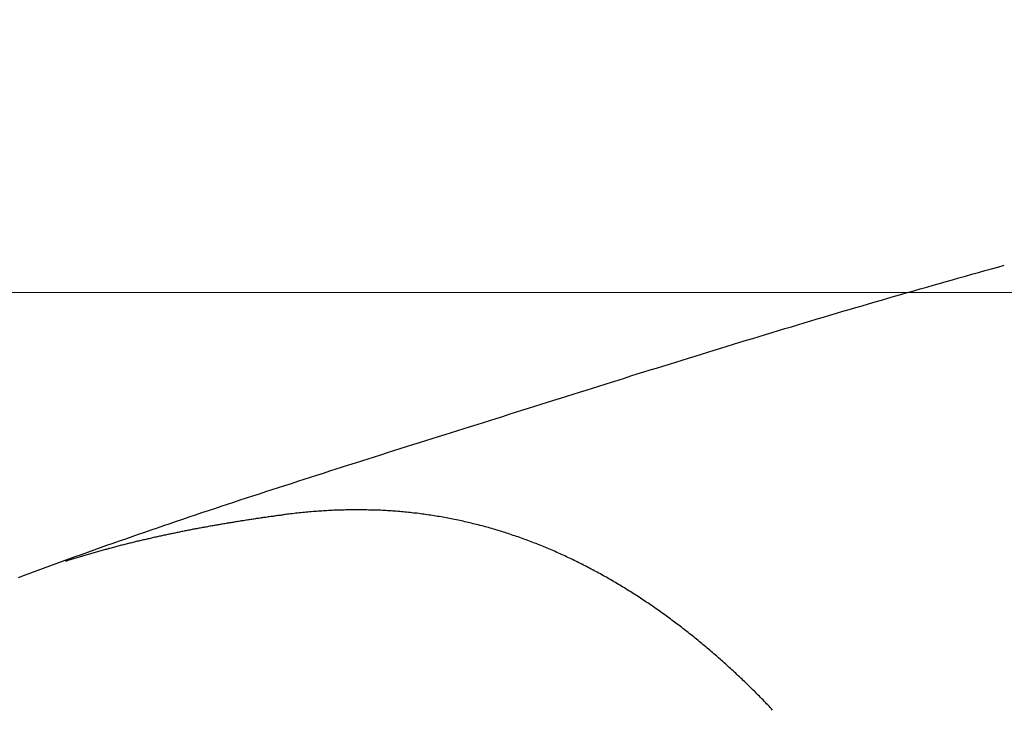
# Model space of a CAD drawing. Header units: millimetres. Extents: x -604189 to 881711, y -381903 to -7297.
# Tile 355 of 656: x -587944 to -587876, y -163133 to -163085. Entities that reach past the tile are written whole.
import ezdxf

# ---------------------------------------------------------------- set-up
doc = ezdxf.new("R2010")
doc.units = ezdxf.units.MM
doc.header["$LTSCALE"] = 100
doc.linetypes.add('0.5_0.5', pattern=[1, 0.5, -0.5])
doc.linetypes.add('ACAD_ISO04W100', pattern=[30.5, 24, -3, 0.5, -3])
doc.layers.get('Defpoints').update_dxf_attribs({"color": 30})
doc.layers.add('OPIS', color=7, linetype='Continuous')
doc.layers.add('strop osie', color=80, linetype='ACAD_ISO04W100', lineweight=5)
doc.styles.get("Standard").update_dxf_attribs({"font": 'romans.shx', "width": 0.5})
doc.dimstyles.new('1 50', dxfattribs={"dimtxt": 150, "dimasz": 80, "dimexe": 1, "dimexo": 1, "dimgap": 20, "dimtad": 1, "dimdec": 0, "dimlfac": 0.1, "dimtxsty": 'Standard', "dimblk": 'ARCHTICK', "dimcen": 200, "dimclrd": 2, "dimadec": 1, "dimazin": 0, "dimtfac": 1, "dimtdec": 0, "dimtmove": 0, "dimatfit": 3, "dimldrblk": 'ARCHTICK', "dimfxl": 120, "dimfxlon": 1, "dimtfill": 1, "dimarcsym": 0})

# ---------------------------------------------------------------- blocks, each defined once
blk = doc.blocks.new('_ArchTick')
at = {"layer": 'strop osie', "color": 0, "const_width": 0.15}
blk.add_lwpolyline([(-0.5, -0.5), (0.5, 0.5)], dxfattribs=at)
blk = doc.blocks.new('*D3294')
at = {"layer": 'Defpoints', "color": 0, "linetype": 'ByBlock', "lineweight": 5, "transparency": 16777216}
for p in [(-595783.126, -159420.303), (-593748.924, -159420.303), (-552118.935, -179940.303)]:
    blk.add_point(p, dxfattribs=at)
at = {"layer": 'OPIS', "color": 0, "linetype": 'Continuous', "lineweight": -2, "transparency": 16777216}
for p, q in [((-595723.126, -159420.303), (-595784.126, -159420.303)), ((-595723.126, -179940.303), (-595784.126, -179940.303))]:
    blk.add_line(p, q, dxfattribs=at)
at = {"layer": 'OPIS', "color": 2, "lineweight": -2, "transparency": 16777216}
blk.add_line((-595783.126, -179940.303), (-595783.126, -159420.303), dxfattribs=at)
at = {"layer": 'OPIS', "color": 2, "linetype": 'ByBlock', "lineweight": -2, "transparency": 16777216, "xscale": 80, "yscale": 80, "zscale": 80}
for p, rotation in [((-595783.126, -159420.303), 90), ((-595783.126, -179940.303), 270)]:
    blk.add_blockref('_ArchTick', p, dxfattribs=dict(at, rotation=rotation))
at = {"layer": 'OPIS', "color": 0, "linetype": 'ByBlock', "lineweight": 13, "transparency": 16777216, "insert": (-595878.126, -169680.303), "char_height": 150, "attachment_point": 5, "rotation": 90, "bg_fill": 3, "box_fill_scale": 1.1, "bg_fill_color": 256, "bg_fill_true_color": 13158600, "bg_fill_transparency": 0}
blk.add_mtext('2052', dxfattribs=at)

msp = doc.modelspace()

# ---------------------------------------------------------------- hatches: boundary and pattern name
at = {"layer": 'OPIS', "linetype": 'ByBlock', "lineweight": 15}
h = msp.add_hatch(dxfattribs=at)
h.set_pattern_fill('ANSI37', color=0, scale=80, angle=45)
h.set_pattern_definition([(90, (-306927.96, 32475.8), (-254, 0), []), (180, (-306927.96, 32475.8), (-3e-14, -254), [])])
edge = h.paths.add_edge_path()
edge.add_arc((-587934.086, -167378.931), 50, 0, 90)
edge.add_line((-587934.086, -167328.931), (-588139.086, -167328.93))
edge.add_arc((-588139.086, -167378.93), 50, 89.99957, 180)
edge.add_line((-588189.086, -167378.93), (-588189.086, -167822.93))
edge.add_arc((-588139.086, -167822.93), 50, 180, 270)
edge.add_line((-588139.086, -167872.93), (-587934.085, -167872.931))
edge.add_arc((-587934.086, -167822.931), 50, 270.00137, 360)
edge.add_line((-587884.086, -167822.931), (-587884.086, -167378.931))
edge = h.paths.add_edge_path()
edge.add_arc((-587934.086, -167378.931), 50, 0, 90)
edge.add_line((-587934.086, -167328.931), (-588139.086, -167328.93))
edge.add_arc((-588139.086, -167378.93), 50, 89.99957, 180)
edge.add_line((-588189.086, -167378.93), (-588189.086, -167822.93))
edge.add_arc((-588139.086, -167822.93), 50, 180, 270)
edge.add_line((-588139.086, -167872.93), (-587934.085, -167872.931))
edge.add_arc((-587934.086, -167822.931), 50, 270.00137, 360)
edge.add_line((-587884.086, -167822.931), (-587884.086, -167378.931))
edge = h.paths.add_edge_path()
edge.add_line((-588244.087, -167300.93), (-587769.086, -167300.93))
edge.add_line((-587769.086, -167300.93), (-587769.086, -167900.93))
edge.add_line((-587769.086, -167900.93), (-588243.789, -167900.93))
edge.add_arc((-588244.086, -167892.935), 8, 180, 272.12845, ccw=False)
edge.add_line((-588252.086, -167892.935), (-588252.086, -167308.93))
edge.add_arc((-588244.086, -167308.93), 8, 90.0036, 180, ccw=False)
h.paths.add_polyline_path([(-589864.932, -164217.829), (-589865.004, -164223.092), (-589865.079, -164228.355), (-589865.156, -164233.617), (-589865.235, -164238.88), (-589865.318, -164244.143), (-589865.402, -164249.406), (-589865.489, -164254.669), (-589865.579, -164259.931), (-589865.671, -164265.194), (-589865.766, -164270.457), (-589865.863, -164275.719), (-589865.962, -164280.982), (-589866.064, -164286.244), (-589866.169, -164291.506), (-589866.276, -164296.769), (-589866.386, -164302.031), (-589866.498, -164307.293), (-589866.613, -164312.556), (-589866.73, -164317.818), (-589866.85, -164323.08), (-589866.972, -164328.342), (-589867.097, -164333.604), (-589867.225, -164338.866), (-589867.355, -164344.127), (-589867.488, -164349.389), (-589867.623, -164354.651), (-589867.76, -164359.913), (-589867.901, -164365.174), (-589868.043, -164370.436), (-589868.189, -164375.697), (-589868.337, -164380.958), (-589868.487, -164386.22), (-589868.64, -164391.481), (-589868.795, -164396.742), (-589868.953, -164402.003), (-590219.489, -164402.003), (-590219.664, -164396.198), (-590219.835, -164390.392), (-590220.003, -164384.587), (-590220.168, -164378.781), (-590220.329, -164372.976), (-590220.488, -164367.17), (-590220.643, -164361.364), (-590220.796, -164355.558), (-590220.945, -164349.752), (-590221.092, -164343.946), (-590221.235, -164338.14), (-590221.375, -164332.334), (-590221.512, -164326.527), (-590221.646, -164320.721), (-590221.777, -164314.914), (-590221.904, -164309.108), (-590222.029, -164303.301), (-590222.151, -164297.495), (-590222.269, -164291.688), (-590222.385, -164285.881), (-590222.497, -164280.074), (-590222.606, -164274.267), (-590222.713, -164268.461), (-590222.816, -164262.653), (-590222.916, -164256.846), (-590223.014, -164251.039), (-590223.108, -164245.232), (-590223.199, -164239.425), (-590223.287, -164233.618), (-590223.372, -164227.81), (-590223.454, -164222.003), (-590223.533, -164216.196), (-590223.609, -164210.388), (-590223.682, -164204.581), (-590223.751, -164198.773), (-590223.818, -164192.966), (-590223.881, -164187.158), (-590223.941, -164181.35), (-590223.997, -164175.543), (-590224.051, -164169.735), (-590224.101, -164163.927), (-590224.147, -164158.12), (-590224.191, -164152.312), (-590224.231, -164146.504), (-590224.267, -164140.696), (-590224.301, -164134.888), (-590224.332, -164129.081), (-590224.361, -164123.273), (-590224.388, -164117.465), (-590224.413, -164111.657), (-590224.437, -164105.849), (-590224.459, -164100.041), (-590224.475, -164094.233), (-590224.48, -164088.425), (-590224.472, -164082.617), (-590224.448, -164076.809), (-590224.406, -164071.002), (-590224.347, -164065.194), (-590224.269, -164059.387), (-590224.171, -164053.58), (-590224.054, -164047.773), (-590223.917, -164041.967), (-590223.759, -164036.161), (-590223.581, -164030.356), (-590223.381, -164024.551), (-590223.159, -164018.747), (-590222.914, -164012.944), (-590222.642, -164007.143), (-590222.341, -164001.342), (-590222.009, -163995.544), (-590221.642, -163989.748), (-590221.238, -163983.954), (-590220.795, -163978.163), (-590220.304, -163972.376), (-590219.753, -163966.594), (-590219.129, -163960.82), (-590218.419, -163955.056), (-590217.605, -163949.306), (-590216.67, -163943.574), (-590215.596, -163937.865), (-590214.362, -163932.188), (-590212.941, -163926.557), (-590211.302, -163920.987), (-590209.416, -163915.495), (-590207.246, -163910.11), (-590204.744, -163904.869), (-590201.869, -163899.824), (-590198.582, -163895.036), (-590194.851, -163890.591), (-590190.671, -163886.563), (-590186.105, -163882.977), (-590181.224, -163879.833), (-590176.097, -163877.106), (-590170.784, -163874.761), (-590165.336, -163872.759), (-590159.785, -163871.064), (-590154.154, -163869.636), (-590148.468, -163868.44), (-590142.747, -163867.44), (-590137, -163866.603), (-590131.235, -163865.9), (-590125.458, -163865.297), (-590119.674, -163864.778), (-590113.884, -163864.334), (-590108.088, -163863.958), (-590102.289, -163863.646), (-590096.486, -163863.39), (-590090.681, -163863.186), (-590084.874, -163863.026), (-590079.068, -163862.906), (-590073.26, -163862.819), (-590067.453, -163862.761), (-590061.645, -163862.725), (-590055.837, -163862.707), (-590050.029, -163862.7), (-590044.221, -163862.698), (-590038.958, -163862.699), (-590033.694, -163862.704), (-590028.431, -163862.718), (-590023.167, -163862.744), (-590017.904, -163862.788), (-590012.641, -163862.852), (-590007.379, -163862.942), (-590002.117, -163863.062), (-589996.856, -163863.215), (-589991.596, -163863.407), (-589986.337, -163863.64), (-589981.081, -163863.919), (-589975.828, -163864.249), (-589970.579, -163864.634), (-589965.334, -163865.078), (-589960.096, -163865.587), (-589954.864, -163866.17), (-589949.645, -163866.847), (-589944.442, -163867.642), (-589939.263, -163868.578), (-589934.115, -163869.676), (-589929.013, -163870.965), (-589923.971, -163872.474), (-589919.009, -163874.23), (-589914.153, -163876.259), (-589909.436, -163878.591), (-589904.896, -163881.253), (-589900.585, -163884.268), (-589896.554, -163887.652), (-589892.857, -163891.394), (-589889.534, -163895.471), (-589886.574, -163899.824), (-589883.952, -163904.387), (-589881.64, -163909.114), (-589879.606, -163913.968), (-589877.817, -163918.918), (-589876.241, -163923.939), (-589874.854, -163929.016), (-589873.636, -163934.137), (-589872.564, -163939.29), (-589871.619, -163944.467), (-589870.784, -163949.663), (-589870.048, -163954.875), (-589869.397, -163960.099), (-589868.818, -163965.33), (-589868.302, -163970.568), (-589867.84, -163975.811), (-589867.421, -163981.058), (-589867.037, -163986.308), (-589866.685, -163991.559), (-589866.363, -163996.813), (-589866.067, -164002.068), (-589865.796, -164007.324), (-589865.549, -164012.582), (-589865.322, -164017.84), (-589865.116, -164023.1), (-589864.928, -164028.36), (-589864.759, -164033.621), (-589864.607, -164038.882), (-589864.472, -164044.144), (-589864.354, -164049.406), (-589864.252, -164054.668), (-589864.166, -164059.931), (-589864.096, -164065.194), (-589864.041, -164070.457), (-589864.001, -164075.72), (-589863.976, -164080.984), (-589863.964, -164086.247), (-589863.964, -164091.51), (-589863.974, -164096.774), (-589863.991, -164102.037), (-589864.012, -164107.301), (-589864.034, -164112.564), (-589864.057, -164117.828), (-589864.081, -164123.091), (-589864.107, -164128.354), (-589864.135, -164133.618), (-589864.165, -164138.881), (-589864.197, -164144.144), (-589864.232, -164149.408), (-589864.269, -164154.671), (-589864.31, -164159.934), (-589864.353, -164165.198), (-589864.399, -164170.461), (-589864.447, -164175.724), (-589864.498, -164180.987), (-589864.552, -164186.25), (-589864.609, -164191.513), (-589864.668, -164196.777), (-589864.73, -164202.04), (-589864.795, -164207.303), (-589864.862, -164212.566)])
h.paths.add_polyline_path([(-590463.924, -164407.051), (-587763.924, -164407.051), (-587763.924, -162910.783), (-590463.924, -162910.783)])
h.paths.add_polyline_path([(-590295.717, -164839.225), (-590289.91, -164839.127), (-590284.103, -164839.033), (-590278.295, -164838.942), (-590272.488, -164838.854), (-590266.681, -164838.769), (-590260.873, -164838.687), (-590255.066, -164838.608), (-590249.259, -164838.532), (-590243.451, -164838.459), (-590237.644, -164838.39), (-590231.836, -164838.323), (-590226.028, -164838.26), (-590220.221, -164838.2), (-590214.413, -164838.144), (-590208.605, -164838.09), (-590202.798, -164838.04), (-590196.99, -164837.994), (-590191.182, -164837.95), (-590185.374, -164837.91), (-590179.567, -164837.874), (-590173.759, -164837.84), (-590167.951, -164837.809), (-590162.143, -164837.78), (-590156.335, -164837.753), (-590150.527, -164837.728), (-590144.719, -164837.704), (-590138.912, -164837.682), (-590133.104, -164837.666), (-590127.296, -164837.661), (-590121.488, -164837.669), (-590115.68, -164837.693), (-590109.872, -164837.735), (-590104.065, -164837.794), (-590098.257, -164837.872), (-590092.45, -164837.97), (-590086.643, -164838.087), (-590080.837, -164838.224), (-590075.031, -164838.382), (-590069.226, -164838.56), (-590063.422, -164838.76), (-590057.618, -164838.982), (-590051.815, -164839.227), (-590046.013, -164839.499), (-590040.213, -164839.8), (-590034.415, -164840.132), (-590028.618, -164840.499), (-590022.825, -164840.903), (-590017.034, -164841.346), (-590011.246, -164841.837), (-590005.465, -164842.388), (-589999.691, -164843.012), (-589993.927, -164843.722), (-589988.176, -164844.536), (-589982.444, -164845.471), (-589976.736, -164846.545), (-589971.059, -164847.779), (-589965.428, -164849.2), (-589959.858, -164850.839), (-589954.366, -164852.725), (-589948.98, -164854.895), (-589943.739, -164857.397), (-589938.694, -164860.272), (-589933.906, -164863.559), (-589929.462, -164867.29), (-589925.433, -164871.47), (-589921.847, -164876.036), (-589918.704, -164880.917), (-589915.976, -164886.044), (-589913.631, -164891.357), (-589911.63, -164896.805), (-589909.934, -164902.356), (-589908.507, -164907.987), (-589907.31, -164913.673), (-589906.31, -164919.394), (-589905.474, -164925.141), (-589904.77, -164930.906), (-589904.168, -164936.683), (-589903.648, -164942.467), (-589903.204, -164948.257), (-589902.829, -164954.053), (-589902.516, -164959.852), (-589902.261, -164965.655), (-589902.056, -164971.46), (-589901.897, -164977.267), (-589901.776, -164983.073), (-589901.69, -164988.881), (-589901.631, -164994.688), (-589901.596, -165000.496), (-589901.577, -165006.304), (-589901.57, -165012.112), (-589901.569, -165017.92), (-589901.57, -165023.183), (-589901.575, -165028.447), (-589901.588, -165033.71), (-589901.615, -165038.974), (-589901.658, -165044.237), (-589901.723, -165049.5), (-589901.813, -165054.762), (-589901.932, -165060.024), (-589902.086, -165065.285), (-589902.277, -165070.545), (-589902.51, -165075.804), (-589902.79, -165081.06), (-589903.119, -165086.313), (-589903.504, -165091.562), (-589903.949, -165096.807), (-589904.458, -165102.045), (-589905.04, -165107.276), (-589905.717, -165112.496), (-589906.513, -165117.699), (-589907.448, -165122.878), (-589908.547, -165128.026), (-589909.836, -165133.128), (-589911.345, -165138.17), (-589913.1, -165143.132), (-589915.129, -165147.988), (-589917.461, -165152.705), (-589920.123, -165157.245), (-589923.139, -165161.556), (-589926.522, -165165.587), (-589930.265, -165169.284), (-589934.342, -165172.607), (-589938.694, -165175.567), (-589943.257, -165178.189), (-589947.985, -165180.501), (-589952.838, -165182.535), (-589957.788, -165184.324), (-589962.81, -165185.9), (-589967.887, -165187.287), (-589973.007, -165188.505), (-589978.16, -165189.577), (-589983.337, -165190.522), (-589988.534, -165191.357), (-589993.746, -165192.093), (-589998.969, -165192.744), (-590004.201, -165193.323), (-590009.439, -165193.839), (-590014.682, -165194.301), (-590019.929, -165194.72), (-590025.178, -165195.104), (-590030.43, -165195.456), (-590035.683, -165195.778), (-590040.938, -165196.074), (-590046.195, -165196.345), (-590051.452, -165196.592), (-590056.711, -165196.819), (-590061.97, -165197.025), (-590067.23, -165197.213), (-590072.491, -165197.382), (-590077.752, -165197.534), (-590083.014, -165197.669), (-590088.276, -165197.787), (-590093.539, -165197.889), (-590098.801, -165197.975), (-590104.064, -165198.045), (-590109.327, -165198.1), (-590114.591, -165198.14), (-590119.854, -165198.165), (-590125.118, -165198.177), (-590130.381, -165198.177), (-590135.644, -165198.167), (-590140.908, -165198.15), (-590146.171, -165198.129), (-590151.435, -165198.107), (-590156.698, -165198.084), (-590161.961, -165198.06), (-590167.225, -165198.034), (-590172.488, -165198.006), (-590177.752, -165197.976), (-590183.015, -165197.944), (-590188.278, -165197.909), (-590193.541, -165197.872), (-590198.805, -165197.831), (-590204.068, -165197.788), (-590209.331, -165197.742), (-590214.594, -165197.694), (-590219.858, -165197.643), (-590225.121, -165197.589), (-590230.384, -165197.532), (-590235.647, -165197.473), (-590240.91, -165197.411), (-590246.173, -165197.346), (-590251.436, -165197.279), (-590256.699, -165197.209), (-590261.962, -165197.137), (-590267.225, -165197.062), (-590272.488, -165196.985), (-590277.751, -165196.906), (-590283.014, -165196.823), (-590288.276, -165196.739), (-590293.539, -165196.652), (-590298.802, -165196.562), (-590304.064, -165196.47), (-590309.327, -165196.375), (-590314.59, -165196.278), (-590319.852, -165196.179), (-590325.115, -165196.077), (-590330.377, -165195.972), (-590335.639, -165195.865), (-590340.902, -165195.755), (-590346.164, -165195.643), (-590351.426, -165195.528), (-590356.688, -165195.411), (-590361.95, -165195.291), (-590367.212, -165195.169), (-590372.474, -165195.044), (-590377.736, -165194.916), (-590382.998, -165194.786), (-590388.26, -165194.653), (-590393.521, -165194.518), (-590398.783, -165194.381), (-590404.045, -165194.24), (-590409.306, -165194.098), (-590414.568, -165193.952), (-590419.829, -165193.804), (-590425.09, -165193.654), (-590430.351, -165193.501), (-590435.613, -165193.346), (-590440.874, -165193.188), (-590440.874, -164842.652), (-590435.068, -164842.477), (-590429.263, -164842.306), (-590423.457, -164842.138), (-590417.652, -164841.973), (-590411.846, -164841.812), (-590406.04, -164841.653), (-590400.235, -164841.498), (-590394.429, -164841.345), (-590388.623, -164841.196), (-590382.817, -164841.049), (-590377.01, -164840.906), (-590371.204, -164840.766), (-590365.398, -164840.629), (-590359.591, -164840.495), (-590353.785, -164840.364), (-590347.978, -164840.237), (-590342.172, -164840.112), (-590336.365, -164839.99), (-590330.558, -164839.872), (-590324.752, -164839.756), (-590318.945, -164839.644), (-590313.138, -164839.535), (-590307.331, -164839.428), (-590301.524, -164839.325)])
edge = h.paths.add_edge_path()
edge.add_arc((-590093.924, -162268.543), 50, 0, 90.00043)
edge.add_line((-590093.924, -162218.543), (-590298.924, -162218.545))
edge.add_arc((-590298.924, -162268.545), 50, 90.00087, 180)
edge.add_line((-590348.924, -162268.545), (-590348.924, -162712.545))
edge.add_arc((-590298.924, -162712.545), 50, 180, 270.00224)
edge.add_line((-590298.922, -162762.545), (-590093.923, -162762.543))
edge.add_arc((-590093.924, -162712.543), 50, 270.00087, 360)
edge.add_line((-590043.924, -162712.543), (-590043.924, -162268.543))
edge = h.paths.add_edge_path()
edge.add_arc((-590093.924, -161668.543), 50, 0, 90.00043)
edge.add_line((-590093.924, -161618.543), (-590298.924, -161618.545))
edge.add_arc((-590298.924, -161668.545), 50, 90.00087, 180)
edge.add_line((-590348.924, -161668.545), (-590348.924, -162112.545))
edge.add_arc((-590298.924, -162112.545), 50, 180, 270.00224)
edge.add_line((-590298.922, -162162.545), (-590093.923, -162162.543))
edge.add_arc((-590093.924, -162112.543), 50, 270.00087, 360)
edge.add_line((-590043.924, -162112.543), (-590043.924, -161668.543))
h.paths.add_polyline_path([(-590463.924, -162790.543), (-587763.924, -162790.543), (-587763.924, -161590.543), (-590463.924, -161590.543)])
edge = h.paths.add_edge_path()
edge.add_arc((-588139.086, -168270.003), 50, 89.99957, 180)
edge.add_line((-588189.086, -168270.003), (-588189.086, -168714.003))
edge.add_arc((-588139.086, -168714.003), 50, 180, 270)
edge.add_line((-588139.086, -168764.003), (-587934.085, -168764.004))
edge.add_arc((-587934.086, -168714.004), 50, 270.00137, 360)
edge.add_line((-587884.086, -168714.004), (-587884.086, -168270.004))
edge.add_arc((-587934.086, -168270.004), 50, 0, 90)
edge.add_line((-587934.086, -168220.004), (-588139.086, -168220.003))
edge = h.paths.add_edge_path()
edge.add_arc((-587934.086, -169161.078), 50, 0, 90)
edge.add_line((-587934.086, -169111.078), (-588139.086, -169111.076))
edge.add_arc((-588139.086, -169161.076), 50, 89.99957, 180)
edge.add_line((-588189.086, -169161.076), (-588189.086, -169605.076))
edge.add_arc((-588139.086, -169605.076), 50, 180, 270)
edge.add_line((-588139.086, -169655.076), (-587934.085, -169655.078))
edge.add_arc((-587934.086, -169605.078), 50, 270.00137, 360)
edge.add_line((-587884.086, -169605.078), (-587884.086, -169161.078))
edge = h.paths.add_edge_path()
edge.add_arc((-588139.086, -170052.15), 50, 89.99957, 180)
edge.add_line((-588189.086, -170052.15), (-588189.086, -170496.15))
edge.add_arc((-588139.086, -170496.15), 50, 180, 270)
edge.add_line((-588139.086, -170546.15), (-587934.085, -170546.151))
edge.add_arc((-587934.086, -170496.151), 50, 270.00137, 360)
edge.add_line((-587884.086, -170496.151), (-587884.086, -170052.151))
edge.add_arc((-587934.086, -170052.151), 50, 0, 90)
edge.add_line((-587934.086, -170002.151), (-588139.086, -170002.15))
edge = h.paths.add_edge_path()
edge.add_arc((-588139.086, -170943.223), 50, 89.99957, 180)
edge.add_line((-588189.086, -170943.223), (-588189.086, -171387.223))
edge.add_arc((-588139.086, -171387.223), 50, 180, 270)
edge.add_line((-588139.086, -171437.223), (-587934.085, -171437.224))
edge.add_arc((-587934.086, -171387.224), 50, 270.00137, 360)
edge.add_line((-587884.086, -171387.224), (-587884.086, -170943.224))
edge.add_arc((-587934.086, -170943.224), 50, 0, 90)
edge.add_line((-587934.086, -170893.224), (-588139.086, -170893.223))
h.paths.add_polyline_path([(-587763.924, -164527.291), (-590463.924, -164527.291), (-590463.924, -171970.3), (-587763.924, -171970.3)])

# ---------------------------------------------------------------- next in the draw order: dimensions: what is measured, and where the dimension line sits
at = {"layer": 'OPIS', "color": 0, "linetype": 'ByBlock', "lineweight": 13}
dim = msp.add_linear_dim(base=(-595783.126, -159420.303), p1=(-552118.935, -179940.303), p2=(-593748.924, -159420.303), angle=90, dimstyle='1 50', override={"dimtmove": 1, "dimfxl": 60, "dimarcsym": 1}, dxfattribs=at)
dim.commit()
dim.dimension.update_dxf_attribs({"geometry": '*D3294', "text_midpoint": (-595878.126, -169680.303)})

# ---------------------------------------------------------------- next in the draw order: hatches: boundary and pattern name
at = {"layer": 'OPIS', "linetype": '0.5_0.5', "lineweight": 13}
h = msp.add_hatch(dxfattribs=at)
h.set_pattern_fill('ANSI37', color=0, scale=130)
h.set_pattern_definition([(45, (-597218.54, 256668.8), (-291.85832, 291.85832), []), (135, (-597218.54, 256668.8), (-291.85832, -291.85832), [])])
edge = h.paths.add_edge_path(flags=16)
edge.add_line((-570958.916, -168985.281), (-571058.916, -168985.281))
edge.add_line((-571058.916, -168985.281), (-572598.916, -168985.281))
edge.add_line((-572598.916, -168985.281), (-572598.915, -170470.3))
edge.add_line((-572598.915, -170470.3), (-570825.763, -170470.3))
edge.add_arc((-570508.916, -170339.099), 342.937, 180, 202.49364, ccw=False)
edge.add_arc((-570508.916, -170339.099), 342.937, 90, 180, ccw=False)
edge.add_line((-570508.916, -169996.163), (-570508.916, -169764.704))
edge.add_arc((-570058.916, -168985.281), 900, 180, 240, ccw=False)
edge = h.paths.add_edge_path(flags=17)
edge.add_line((-569358.915, -170085.281), (-569358.916, -168985.281))
edge.add_line((-569358.916, -168985.281), (-569358.917, -168985.281))
edge.add_line((-569358.917, -168985.281), (-569958.916, -168985.281))
edge.add_line((-569958.916, -168985.281), (-570058.916, -168985.281))
edge.add_line((-570058.916, -168985.281), (-570058.916, -168925.281))
edge.add_line((-570058.916, -168925.281), (-569958.916, -168925.281))
edge.add_line((-569958.916, -168925.281), (-569958.916, -168865.281))
edge.add_line((-569958.916, -168865.281), (-569358.916, -168865.281))
edge.add_line((-569358.916, -168865.281), (-569358.917, -166865.281))
edge.add_line((-569358.917, -166865.281), (-574098.917, -166865.286))
edge.add_line((-574098.917, -166865.286), (-574098.914, -171970.3))
edge.add_line((-574098.914, -171970.3), (-572608.913, -171970.3))
edge.add_line((-572608.913, -171970.3), (-571504.913, -170590.3))
edge.add_line((-571504.913, -170590.3), (-572718.915, -170590.3))
edge.add_line((-572718.915, -170590.3), (-572718.916, -168865.281))
edge.add_line((-572718.916, -168865.281), (-571058.916, -168865.281))
edge.add_line((-571058.916, -168865.281), (-571058.916, -168925.281))
edge.add_line((-571058.916, -168925.281), (-570958.916, -168925.281))
edge.add_line((-570958.916, -168925.281), (-570958.916, -168985.281))
edge.add_arc((-570058.916, -168985.281), 900, 180, 240)
edge.add_line((-570508.916, -169764.704), (-570508.916, -169996.163))
edge.add_arc((-570508.916, -170339.099), 342.937, 0, 90, ccw=False)
edge.add_arc((-570508.916, -170339.099), 342.937, 208.97989, 360, ccw=False)
edge.add_line((-570808.913, -170505.253), (-570808.913, -171171.086))
edge.add_arc((-570808.913, -171220.3), 49.214, 0, 90, ccw=False)
edge.add_arc((-570808.913, -171220.3), 49.214, 270, 360, ccw=False)
edge.add_line((-570808.913, -171269.514), (-570808.913, -171970.3))
edge.add_line((-570808.913, -171970.3), (-569358.914, -171970.3))
edge.add_line((-569358.914, -171970.3), (-569358.915, -170085.281))
h.paths.add_polyline_path([(-561118.924, -159870.303), (-590334.655, -159870.303), (-590334.655, -161470.303), (-562318.924, -161470.303), (-562318.924, -172095.292), (-561118.924, -172095.291), (-561118.924, -168350.303), (-552073.919, -168350.303), (-552073.92, -167150.303), (-561118.924, -167150.303)])
h.paths.add_polyline_path([(-572856.927, -169813.68), (-569451.07, -169813.68), (-569451.07, -169408.68), (-572856.927, -169408.68)], flags=16)

# ---------------------------------------------------------------- next in the draw order: linework, layer by layer
at = {"color": 0}
for points in [[(-587944.52, -163123.826, 0), (-587944.084, -163123.656, 0), (-587943.647, -163123.496, 0), (-587943.21, -163123.336, 0), (-587942.773, -163123.166, 0), (-587942.336, -163123.006, 0), (-587941.899, -163122.846, 0), (-587941.461, -163122.686, 0), (-587941.023, -163122.526, 0), (-587940.585, -163122.366, 0), (-587940.147, -163122.216, 0), (-587939.708, -163122.056, 0), (-587939.269, -163121.896, 0), (-587938.83, -163121.746, 0), (-587938.391, -163121.586, 0), (-587937.951, -163121.436, 0), (-587937.512, -163121.276, 0), (-587937.072, -163121.126, 0), (-587936.632, -163120.966, 0), (-587936.191, -163120.816, 0), (-587935.751, -163120.666, 0), (-587935.31, -163120.516, 0), (-587934.869, -163120.366, 0), (-587934.428, -163120.216, 0), (-587933.987, -163120.066, 0), (-587933.546, -163119.916, 0), (-587933.104, -163119.766, 0), (-587932.663, -163119.616, 0), (-587932.221, -163119.466, 0), (-587931.779, -163119.316, 0), (-587931.337, -163119.166, 0), (-587930.894, -163119.026, 0), (-587930.452, -163118.876, 0), (-587930.009, -163118.726, 0), (-587929.567, -163118.586, 0), (-587929.124, -163118.436, 0), (-587928.681, -163118.296, 0), (-587928.238, -163118.146, 0), (-587927.794, -163118.006, 0), (-587927.351, -163117.856, 0), (-587926.908, -163117.716, 0), (-587926.464, -163117.576, 0), (-587926.021, -163117.426, 0), (-587925.577, -163117.286, 0), (-587925.133, -163117.146, 0), (-587924.689, -163116.996, 0), (-587924.245, -163116.856, 0), (-587923.801, -163116.716, 0), (-587923.357, -163116.576, 0), (-587922.913, -163116.426, 0), (-587922.469, -163116.286, 0), (-587922.025, -163116.146, 0), (-587921.58, -163116.006, 0), (-587921.136, -163115.866, 0), (-587920.691, -163115.726, 0), (-587920.247, -163115.586, 0), (-587919.802, -163115.446, 0), (-587919.358, -163115.296, 0), (-587918.913, -163115.156, 0), (-587918.469, -163115.016, 0), (-587918.024, -163114.876, 0), (-587917.579, -163114.736, 0), (-587917.135, -163114.596, 0), (-587916.69, -163114.456, 0), (-587916.245, -163114.316, 0), (-587915.801, -163114.176, 0), (-587915.356, -163114.036, 0), (-587914.911, -163113.896, 0), (-587914.467, -163113.756, 0), (-587914.022, -163113.616, 0), (-587913.577, -163113.476, 0), (-587913.133, -163113.336, 0), (-587912.688, -163113.196, 0), (-587912.243, -163113.056, 0), (-587911.799, -163112.916, 0), (-587911.354, -163112.776, 0), (-587910.909, -163112.636, 0), (-587910.465, -163112.496, 0), (-587910.02, -163112.356, 0), (-587909.576, -163112.216, 0), (-587909.131, -163112.076, 0), (-587908.686, -163111.936, 0), (-587908.242, -163111.796, 0), (-587907.797, -163111.646, 0), (-587907.352, -163111.506, 0), (-587906.908, -163111.366, 0), (-587906.463, -163111.226, 0), (-587906.018, -163111.086, 0), (-587905.574, -163110.956, 0), (-587905.129, -163110.816, 0), (-587904.684, -163110.676, 0), (-587904.239, -163110.536, 0), (-587903.795, -163110.396, 0), (-587903.35, -163110.256, 0), (-587902.905, -163110.116, 0), (-587902.46, -163109.976, 0), (-587902.015, -163109.836, 0), (-587901.57, -163109.696, 0), (-587901.125, -163109.556, 0), (-587900.68, -163109.416, 0), (-587900.235, -163109.286, 0), (-587899.79, -163109.146, 0), (-587899.345, -163109.006, 0), (-587898.9, -163108.866, 0), (-587898.454, -163108.726, 0), (-587898.009, -163108.596, 0), (-587897.564, -163108.456, 0), (-587897.118, -163108.316, 0), (-587896.673, -163108.176, 0), (-587896.228, -163108.046, 0), (-587895.782, -163107.906, 0), (-587895.336, -163107.766, 0), (-587894.891, -163107.636, 0), (-587894.445, -163107.496, 0), (-587893.999, -163107.356, 0), (-587893.554, -163107.226, 0), (-587893.108, -163107.086, 0), (-587892.662, -163106.956, 0), (-587892.216, -163106.816, 0), (-587891.77, -163106.686, 0), (-587891.323, -163106.546, 0), (-587890.877, -163106.416, 0), (-587890.431, -163106.276, 0), (-587889.985, -163106.146, 0), (-587889.538, -163106.016, 0), (-587889.092, -163105.876, 0), (-587888.645, -163105.746, 0), (-587888.198, -163105.616, 0), (-587887.751, -163105.486, 0), (-587887.305, -163105.346, 0), (-587886.858, -163105.216, 0), (-587886.411, -163105.086, 0), (-587885.963, -163104.956, 0), (-587885.516, -163104.826, 0), (-587885.069, -163104.696, 0), (-587884.622, -163104.566, 0), (-587884.174, -163104.436, 0), (-587883.726, -163104.306, 0), (-587883.279, -163104.176, 0), (-587882.831, -163104.046, 0), (-587882.383, -163103.916, 0), (-587881.935, -163103.786, 0), (-587881.487, -163103.666, 0), (-587881.039, -163103.536, 0), (-587880.59, -163103.406, 0), (-587880.142, -163103.276, 0), (-587879.693, -163103.156, 0), (-587879.245, -163103.026, 0), (-587878.796, -163102.906, 0), (-587878.347, -163102.776, 0), (-587877.898, -163102.656, 0), (-587877.449, -163102.526, 0), (-587877, -163102.406, 0), (-587876.55, -163102.276, 0), (-587876.101, -163102.156, 0)], [(-587925.867, -163119.436, 0), (-587925.949, -163119.446, 0), (-587926.031, -163119.456, 0), (-587926.112, -163119.476, 0), (-587926.194, -163119.486, 0), (-587926.276, -163119.496, 0), (-587926.357, -163119.506, 0), (-587926.439, -163119.516, 0), (-587926.521, -163119.526, 0), (-587926.602, -163119.536, 0), (-587926.684, -163119.546, 0), (-587926.766, -163119.566, 0), (-587926.847, -163119.576, 0), (-587926.929, -163119.586, 0), (-587927.011, -163119.596, 0), (-587927.092, -163119.606, 0), (-587927.174, -163119.616, 0), (-587927.255, -163119.636, 0), (-587927.337, -163119.646, 0), (-587927.419, -163119.656, 0), (-587927.5, -163119.666, 0), (-587927.582, -163119.676, 0), (-587927.663, -163119.686, 0), (-587927.745, -163119.706, 0), (-587927.826, -163119.716, 0), (-587927.908, -163119.726, 0), (-587927.99, -163119.736, 0), (-587928.071, -163119.746, 0), (-587928.153, -163119.766, 0), (-587928.234, -163119.776, 0), (-587928.316, -163119.786, 0), (-587928.397, -163119.796, 0), (-587928.479, -163119.816, 0), (-587928.56, -163119.826, 0), (-587928.642, -163119.836, 0), (-587928.723, -163119.846, 0), (-587928.805, -163119.866, 0), (-587928.886, -163119.876, 0), (-587928.967, -163119.886, 0), (-587929.049, -163119.896, 0), (-587929.13, -163119.916, 0), (-587929.212, -163119.926, 0), (-587929.293, -163119.936, 0), (-587929.375, -163119.956, 0), (-587929.456, -163119.966, 0), (-587929.537, -163119.976, 0), (-587929.619, -163119.996, 0), (-587929.7, -163120.006, 0), (-587929.781, -163120.016, 0), (-587929.863, -163120.036, 0), (-587929.944, -163120.046, 0), (-587930.025, -163120.056, 0), (-587930.107, -163120.076, 0), (-587930.188, -163120.086, 0), (-587930.269, -163120.096, 0), (-587930.351, -163120.116, 0), (-587930.432, -163120.126, 0), (-587930.513, -163120.136, 0), (-587930.594, -163120.156, 0), (-587930.676, -163120.166, 0), (-587930.757, -163120.186, 0), (-587930.838, -163120.196, 0), (-587930.919, -163120.206, 0), (-587931.001, -163120.226, 0), (-587931.082, -163120.236, 0), (-587931.163, -163120.256, 0), (-587931.244, -163120.266, 0), (-587931.325, -163120.286, 0), (-587931.406, -163120.296, 0), (-587931.487, -163120.316, 0), (-587931.569, -163120.326, 0), (-587931.65, -163120.346, 0), (-587931.731, -163120.356, 0), (-587931.812, -163120.376, 0), (-587931.893, -163120.386, 0), (-587931.974, -163120.406, 0), (-587932.055, -163120.416, 0), (-587932.136, -163120.436, 0), (-587932.217, -163120.446, 0), (-587932.298, -163120.466, 0), (-587932.379, -163120.476, 0), (-587932.46, -163120.496, 0), (-587932.541, -163120.506, 0), (-587932.622, -163120.526, 0), (-587932.703, -163120.536, 0), (-587932.784, -163120.556, 0), (-587932.865, -163120.576, 0), (-587932.946, -163120.586, 0), (-587933.026, -163120.606, 0), (-587933.107, -163120.616, 0), (-587933.188, -163120.636, 0), (-587933.269, -163120.656, 0), (-587933.35, -163120.666, 0), (-587933.431, -163120.686, 0), (-587933.511, -163120.706, 0), (-587933.592, -163120.716, 0), (-587933.673, -163120.736, 0), (-587933.754, -163120.756, 0), (-587933.834, -163120.766, 0), (-587933.915, -163120.786, 0), (-587933.996, -163120.806, 0), (-587934.076, -163120.816, 0), (-587934.157, -163120.836, 0), (-587934.238, -163120.856, 0), (-587934.318, -163120.876, 0), (-587934.399, -163120.886, 0), (-587934.479, -163120.906, 0), (-587934.56, -163120.926, 0), (-587934.64, -163120.946, 0), (-587934.721, -163120.956, 0), (-587934.801, -163120.976, 0), (-587934.882, -163120.996, 0), (-587934.962, -163121.016, 0), (-587935.043, -163121.026, 0), (-587935.123, -163121.046, 0), (-587935.204, -163121.066, 0), (-587935.284, -163121.086, 0), (-587935.365, -163121.106, 0), (-587935.445, -163121.126, 0), (-587935.525, -163121.136, 0), (-587935.606, -163121.156, 0), (-587935.686, -163121.176, 0), (-587935.766, -163121.196, 0), (-587935.846, -163121.216, 0), (-587935.927, -163121.236, 0), (-587936.007, -163121.256, 0), (-587936.087, -163121.276, 0), (-587936.167, -163121.296, 0), (-587936.247, -163121.306, 0), (-587936.328, -163121.326, 0), (-587936.408, -163121.346, 0), (-587936.488, -163121.366, 0), (-587936.568, -163121.386, 0), (-587936.648, -163121.406, 0), (-587936.728, -163121.426, 0), (-587936.808, -163121.446, 0), (-587936.888, -163121.466, 0), (-587936.968, -163121.486, 0), (-587937.048, -163121.506, 0), (-587937.128, -163121.526, 0), (-587937.208, -163121.546, 0), (-587937.288, -163121.566, 0), (-587937.368, -163121.586, 0), (-587937.447, -163121.606, 0), (-587937.527, -163121.626, 0), (-587937.607, -163121.656, 0), (-587937.687, -163121.676, 0), (-587937.767, -163121.696, 0), (-587937.846, -163121.716, 0), (-587937.926, -163121.736, 0), (-587938.006, -163121.756, 0), (-587938.085, -163121.776, 0), (-587938.165, -163121.796, 0), (-587938.245, -163121.816, 0), (-587938.324, -163121.846, 0), (-587938.404, -163121.866, 0), (-587938.483, -163121.886, 0), (-587938.563, -163121.906, 0), (-587938.642, -163121.926, 0), (-587938.722, -163121.946, 0), (-587938.801, -163121.976, 0), (-587938.881, -163121.996, 0), (-587938.96, -163122.016, 0), (-587939.04, -163122.036, 0), (-587939.119, -163122.066, 0), (-587939.198, -163122.086, 0), (-587939.278, -163122.106, 0), (-587939.357, -163122.126, 0), (-587939.436, -163122.156, 0), (-587939.515, -163122.176, 0), (-587939.595, -163122.196, 0), (-587939.674, -163122.216, 0), (-587939.753, -163122.246, 0), (-587939.832, -163122.266, 0), (-587939.911, -163122.286, 0), (-587939.99, -163122.316, 0), (-587940.069, -163122.336, 0), (-587940.148, -163122.356, 0), (-587940.227, -163122.386, 0), (-587940.306, -163122.406, 0), (-587940.385, -163122.436, 0), (-587940.464, -163122.456, 0), (-587940.543, -163122.476, 0), (-587940.622, -163122.506, 0), (-587940.701, -163122.526, 0), (-587940.779, -163122.556, 0), (-587940.858, -163122.576, 0), (-587940.937, -163122.596, 0), (-587941.016, -163122.626, 0), (-587941.094, -163122.646, 0), (-587941.173, -163122.676, 0), (-587941.252, -163122.696, 0)], [(-587892.176, -163133.016, 0), (-587892.259, -163132.926, 0), (-587892.342, -163132.836, 0), (-587892.425, -163132.746, 0), (-587892.509, -163132.666, 0), (-587892.593, -163132.576, 0), (-587892.676, -163132.486, 0), (-587892.76, -163132.406, 0), (-587892.845, -163132.316, 0), (-587892.929, -163132.236, 0), (-587893.014, -163132.146, 0), (-587893.098, -163132.056, 0), (-587893.183, -163131.976, 0), (-587893.268, -163131.886, 0), (-587893.354, -163131.806, 0), (-587893.439, -163131.716, 0), (-587893.525, -163131.636, 0), (-587893.61, -163131.556, 0), (-587893.696, -163131.466, 0), (-587893.782, -163131.386, 0), (-587893.869, -163131.296, 0), (-587893.955, -163131.216, 0), (-587894.042, -163131.136, 0), (-587894.129, -163131.046, 0), (-587894.216, -163130.966, 0), (-587894.303, -163130.886, 0), (-587894.39, -163130.796, 0), (-587894.478, -163130.716, 0), (-587894.565, -163130.636, 0), (-587894.653, -163130.556, 0), (-587894.741, -163130.466, 0), (-587894.83, -163130.386, 0), (-587894.918, -163130.306, 0), (-587895.007, -163130.226, 0), (-587895.096, -163130.146, 0), (-587895.185, -163130.066, 0), (-587895.274, -163129.986, 0), (-587895.363, -163129.896, 0), (-587895.452, -163129.816, 0), (-587895.542, -163129.736, 0), (-587895.632, -163129.656, 0), (-587895.722, -163129.576, 0), (-587895.812, -163129.496, 0), (-587895.903, -163129.416, 0), (-587895.993, -163129.336, 0), (-587896.084, -163129.266, 0), (-587896.175, -163129.186, 0), (-587896.266, -163129.106, 0), (-587896.357, -163129.026, 0), (-587896.449, -163128.946, 0), (-587896.54, -163128.866, 0), (-587896.632, -163128.786, 0), (-587896.724, -163128.716, 0), (-587896.816, -163128.636, 0), (-587896.909, -163128.556, 0), (-587897.001, -163128.486, 0), (-587897.094, -163128.406, 0), (-587897.187, -163128.326, 0), (-587897.28, -163128.256, 0), (-587897.373, -163128.176, 0), (-587897.466, -163128.096, 0), (-587897.56, -163128.026, 0), (-587897.654, -163127.946, 0), (-587897.748, -163127.876, 0), (-587897.842, -163127.796, 0), (-587897.936, -163127.726, 0), (-587898.03, -163127.646, 0), (-587898.125, -163127.576, 0), (-587898.22, -163127.496, 0), (-587898.315, -163127.426, 0), (-587898.41, -163127.356, 0), (-587898.505, -163127.276, 0), (-587898.601, -163127.206, 0), (-587898.697, -163127.136, 0), (-587898.793, -163127.056, 0), (-587898.889, -163126.986, 0), (-587898.985, -163126.916, 0), (-587899.081, -163126.846, 0), (-587899.178, -163126.776, 0), (-587899.275, -163126.696, 0), (-587899.372, -163126.626, 0), (-587899.469, -163126.556, 0), (-587899.566, -163126.486, 0), (-587899.664, -163126.416, 0), (-587899.761, -163126.346, 0), (-587899.859, -163126.276, 0), (-587899.957, -163126.206, 0), (-587900.055, -163126.136, 0), (-587900.154, -163126.066, 0), (-587900.252, -163125.996, 0), (-587900.351, -163125.926, 0), (-587900.45, -163125.856, 0), (-587900.549, -163125.796, 0), (-587900.648, -163125.726, 0), (-587900.748, -163125.656, 0), (-587900.847, -163125.586, 0), (-587900.947, -163125.526, 0), (-587901.047, -163125.456, 0), (-587901.147, -163125.386, 0), (-587901.248, -163125.326, 0), (-587901.348, -163125.256, 0), (-587901.449, -163125.186, 0), (-587901.55, -163125.126, 0), (-587901.651, -163125.056, 0), (-587901.752, -163124.996, 0), (-587901.854, -163124.926, 0), (-587901.956, -163124.866, 0), (-587902.057, -163124.796, 0), (-587902.159, -163124.736, 0), (-587902.262, -163124.676, 0), (-587902.364, -163124.606, 0), (-587902.467, -163124.546, 0), (-587902.569, -163124.486, 0), (-587902.672, -163124.416, 0), (-587902.776, -163124.356, 0), (-587902.879, -163124.296, 0), (-587902.982, -163124.236, 0), (-587903.086, -163124.176, 0), (-587903.19, -163124.116, 0), (-587903.294, -163124.056, 0), (-587903.398, -163123.986, 0), (-587903.502, -163123.926, 0), (-587903.607, -163123.866, 0), (-587903.712, -163123.806, 0), (-587903.817, -163123.756, 0), (-587903.922, -163123.696, 0), (-587904.027, -163123.636, 0), (-587904.132, -163123.576, 0), (-587904.238, -163123.516, 0), (-587904.344, -163123.456, 0), (-587904.45, -163123.406, 0), (-587904.556, -163123.346, 0), (-587904.662, -163123.286, 0), (-587904.768, -163123.236, 0), (-587904.875, -163123.176, 0), (-587904.982, -163123.116, 0), (-587905.089, -163123.066, 0), (-587905.196, -163123.006, 0), (-587905.303, -163122.956, 0), (-587905.411, -163122.896, 0), (-587905.518, -163122.846, 0), (-587905.626, -163122.796, 0), (-587905.734, -163122.736, 0), (-587905.842, -163122.686, 0), (-587905.95, -163122.636, 0), (-587906.059, -163122.576, 0), (-587906.167, -163122.526, 0), (-587906.276, -163122.476, 0), (-587906.385, -163122.426, 0), (-587906.494, -163122.376, 0), (-587906.603, -163122.326, 0), (-587906.713, -163122.276, 0), (-587906.822, -163122.226, 0), (-587906.932, -163122.176, 0), (-587907.042, -163122.126, 0), (-587907.152, -163122.076, 0), (-587907.262, -163122.026, 0), (-587907.372, -163121.976, 0), (-587907.483, -163121.926, 0), (-587907.593, -163121.886, 0), (-587907.704, -163121.836, 0), (-587907.815, -163121.786, 0), (-587907.926, -163121.746, 0), (-587908.037, -163121.696, 0), (-587908.149, -163121.646, 0), (-587908.26, -163121.606, 0), (-587908.372, -163121.556, 0), (-587908.484, -163121.516, 0), (-587908.596, -163121.466, 0), (-587908.708, -163121.426, 0), (-587908.82, -163121.386, 0), (-587908.932, -163121.336, 0), (-587909.045, -163121.296, 0), (-587909.158, -163121.256, 0), (-587909.27, -163121.216, 0), (-587909.383, -163121.176, 0), (-587909.496, -163121.136, 0), (-587909.61, -163121.086, 0), (-587909.723, -163121.046, 0), (-587909.837, -163121.006, 0), (-587909.95, -163120.966, 0), (-587910.064, -163120.936, 0), (-587910.178, -163120.896, 0), (-587910.292, -163120.856, 0), (-587910.406, -163120.816, 0), (-587910.521, -163120.776, 0), (-587910.635, -163120.746, 0), (-587910.75, -163120.706, 0), (-587910.865, -163120.666, 0), (-587910.979, -163120.636, 0), (-587911.094, -163120.596, 0), (-587911.21, -163120.566, 0), (-587911.325, -163120.526, 0), (-587911.44, -163120.496, 0), (-587911.556, -163120.456, 0), (-587911.671, -163120.426, 0), (-587911.787, -163120.396, 0), (-587911.903, -163120.356, 0), (-587912.019, -163120.326, 0), (-587912.135, -163120.296, 0), (-587912.251, -163120.266, 0), (-587912.368, -163120.236, 0), (-587912.484, -163120.206, 0), (-587912.601, -163120.176, 0), (-587912.717, -163120.146, 0), (-587912.834, -163120.116, 0), (-587912.951, -163120.086, 0), (-587913.068, -163120.056, 0), (-587913.185, -163120.026, 0), (-587913.302, -163119.996, 0), (-587913.42, -163119.976, 0), (-587913.537, -163119.946, 0), (-587913.655, -163119.916, 0), (-587913.772, -163119.896, 0), (-587913.89, -163119.866, 0), (-587914.008, -163119.846, 0), (-587914.126, -163119.816, 0), (-587914.244, -163119.796, 0), (-587914.362, -163119.766, 0), (-587914.48, -163119.746, 0), (-587914.598, -163119.726, 0), (-587914.717, -163119.706, 0), (-587914.835, -163119.676, 0), (-587914.954, -163119.656, 0), (-587915.072, -163119.636, 0), (-587915.191, -163119.616, 0), (-587915.309, -163119.596, 0), (-587915.428, -163119.576, 0), (-587915.547, -163119.556, 0), (-587915.666, -163119.536, 0), (-587915.785, -163119.516, 0), (-587915.904, -163119.496, 0), (-587916.023, -163119.486, 0), (-587916.142, -163119.466, 0), (-587916.262, -163119.446, 0), (-587916.381, -163119.436, 0), (-587916.5, -163119.416, 0), (-587916.62, -163119.396, 0), (-587916.739, -163119.386, 0), (-587916.859, -163119.366, 0), (-587916.978, -163119.356, 0), (-587917.098, -163119.346, 0), (-587917.218, -163119.326, 0), (-587917.338, -163119.316, 0), (-587917.457, -163119.306, 0), (-587917.577, -163119.286, 0), (-587917.697, -163119.276, 0), (-587917.817, -163119.266, 0), (-587917.937, -163119.256, 0), (-587918.057, -163119.246, 0), (-587918.177, -163119.236, 0), (-587918.297, -163119.226, 0), (-587918.417, -163119.216, 0), (-587918.537, -163119.206, 0), (-587918.657, -163119.196, 0), (-587918.777, -163119.196, 0), (-587918.898, -163119.186, 0), (-587919.018, -163119.176, 0), (-587919.138, -163119.176, 0), (-587919.258, -163119.166, 0), (-587919.379, -163119.156, 0), (-587919.499, -163119.156, 0), (-587919.619, -163119.146, 0), (-587919.74, -163119.146, 0), (-587919.86, -163119.136, 0), (-587919.98, -163119.136, 0), (-587920.101, -163119.136, 0), (-587920.221, -163119.136, 0), (-587920.342, -163119.126, 0), (-587920.462, -163119.126, 0), (-587920.582, -163119.126, 0), (-587920.703, -163119.126, 0), (-587920.823, -163119.126, 0), (-587920.944, -163119.126, 0), (-587921.064, -163119.126, 0), (-587921.185, -163119.126, 0), (-587921.305, -163119.126, 0), (-587921.426, -163119.126, 0), (-587921.546, -163119.126, 0), (-587921.666, -163119.126, 0), (-587921.787, -163119.126, 0), (-587921.907, -163119.136, 0), (-587922.028, -163119.136, 0), (-587922.148, -163119.136, 0), (-587922.268, -163119.146, 0), (-587922.389, -163119.146, 0), (-587922.509, -163119.156, 0), (-587922.629, -163119.156, 0), (-587922.75, -163119.166, 0), (-587922.87, -163119.166, 0), (-587922.99, -163119.176, 0), (-587923.111, -163119.186, 0), (-587923.231, -163119.186, 0), (-587923.351, -163119.196, 0), (-587923.471, -163119.206, 0), (-587923.591, -163119.216, 0), (-587923.711, -163119.226, 0), (-587923.832, -163119.236, 0), (-587923.952, -163119.236, 0), (-587924.072, -163119.246, 0), (-587924.192, -163119.256, 0), (-587924.312, -163119.266, 0), (-587924.431, -163119.286, 0), (-587924.551, -163119.296, 0), (-587924.671, -163119.306, 0), (-587924.791, -163119.316, 0), (-587924.911, -163119.326, 0), (-587925.031, -163119.336, 0), (-587925.15, -163119.356, 0), (-587925.27, -163119.366, 0), (-587925.39, -163119.376, 0), (-587925.509, -163119.396, 0), (-587925.629, -163119.406, 0), (-587925.748, -163119.426, 0), (-587925.867, -163119.436, 0)]]:
    msp.add_polyline3d(points, dxfattribs=at)

doc.saveas('drawing.dxf')
